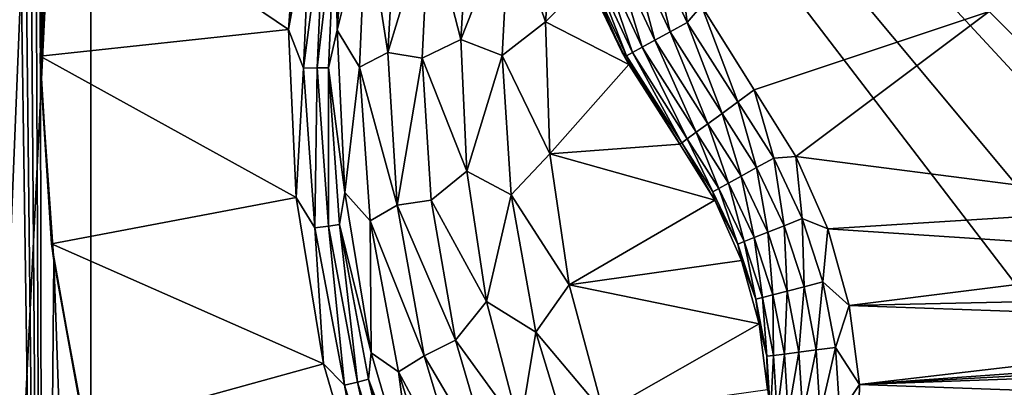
# Model space of a CAD drawing. Header units: metres. Extents: x -205 to 205, y -104 to 104.
# Tile 569 of 656: x -62.37 to -51.67, y 40.36 to 44.36. Entities that reach past the tile are written whole.
import ezdxf

# ---------------------------------------------------------------- set-up
doc = ezdxf.new("R2010")
doc.units = ezdxf.units.M
doc.layers.add('solid_01_2-CONSUMER_EHM_BOX_SW0001', color=7, linetype='CONTINUOUS')

msp = doc.modelspace()

# ---------------------------------------------------------------- linework, layer by layer
at = {"layer": 'solid_01_2-CONSUMER_EHM_BOX_SW0001'}
for points in [[(-200.010849, -74.958488), (-200.010773, 75.041512), (-0.010778, 75.04142)], [(-0.010849, -74.95858), (-200.010849, -74.958488), (-0.010778, 75.04142)], [(-63.598553, 13.934382, 69), (-61.735279, 60.111382, 69), (-61.594181, 54.634483, 69)], [(-63.598553, 13.934382, 69), (-62.389965, 59.131035, 69), (-61.735279, 60.111382, 69)], [(-62.141476, 43.802509, 1.5), (-62.148125, 58.540768, 1.5), (-62.245396, 58.469872, 1.5)], [(-62.141476, 43.802509, 1.5), (-62.05294, 58.613075, 1.5), (-62.148125, 58.540768, 1.5)], [(-62.141476, 43.802509, 1.5), (-62.050987, 45.864834, 1.5), (-62.05294, 58.613075, 1.5)], [(-62.11515, 28.704298, 1.5), (-62.245396, 58.469872, 1.5), (-62.344593, 58.400581, 1.5)], [(-62.11515, 28.704298, 1.5), (-62.141476, 43.802509, 1.5), (-62.245396, 58.469872, 1.5)], [(-62.11515, 28.704298, 1.5), (-62.445538, 58.333088, 1.5), (-62.548058, 58.267578, 1.5)], [(-62.11515, 28.704298, 1.5), (-62.344593, 58.400581, 1.5), (-62.445538, 58.333088, 1.5)], [(-62.554226, 27.846163, 1.5), (-62.11515, 28.704298, 1.5), (-62.548058, 58.267578, 1.5)], [(-42.505024, 39.821796, 75), (-63.594181, 54.634697, 75), (-63.600338, -4.010996, 75)], [(-63.598553, 13.934382, 69), (-61.594181, 54.634483, 69), (-61.596008, 37.634483, 69)], [(-38.274769, 42.986599, 75), (63.60582, 54.621025, 75), (-63.594181, 54.634697, 75)], [(-39.041874, 42.8209, 75), (-38.274769, 42.986599, 75), (-63.594181, 54.634697, 75)], [(-39.780388, 42.546432, 75), (-39.041874, 42.8209, 75), (-63.594181, 54.634697, 75)], [(-40.471077, 42.169922, 75), (-39.780388, 42.546432, 75), (-63.594181, 54.634697, 75)], [(-41.100796, 41.698898, 75), (-40.471077, 42.169922, 75), (-63.594181, 54.634697, 75)], [(-41.65749, 41.142204, 75), (-41.100796, 41.698898, 75), (-63.594181, 54.634697, 75)], [(-42.128513, 40.512489, 75), (-41.65749, 41.142204, 75), (-63.594181, 54.634697, 75)], [(-42.505024, 39.821796, 75), (-42.128513, 40.512489, 75), (-63.594181, 54.634697, 75)], [(-61.594181, 54.634483, 69), (-61.596008, 37.634483, 72), (-61.596008, 37.634483, 69)], [(-61.594181, 54.634483, 69), (-61.594181, 54.634483, 72), (-61.596008, 37.634483, 72)], [(-48.596008, 37.633087, 72), (-61.596008, 37.634483, 72), (-61.594181, 54.634483, 72)], [(-48.517361, 38.944942, 72), (-48.596008, 37.633087, 72), (-61.594181, 54.634483, 72)], [(-46.688801, 43.822308, 72), (-61.594181, 54.634483, 72), (-45.885635, 44.862537, 72)], [(-48.282959, 40.237484, 72), (-48.517361, 38.944942, 72), (-61.594181, 54.634483, 72)], [(-47.895943, 41.493423, 72), (-48.282959, 40.237484, 72), (-61.594181, 54.634483, 72)], [(-47.361904, 42.694237, 72), (-47.895943, 41.493423, 72), (-61.594181, 54.634483, 72)], [(-46.688801, 43.822308, 72), (-47.361904, 42.694237, 72), (-61.594181, 54.634483, 72)], [(-51.833641, 51.875092, 3.5), (-49.712341, 42.329132, 3.5), (-51.207218, 52.410103, 3.5)], [(-51.833641, 51.875092, 3.5), (-51.83366, 44.450455, 3.5), (-49.712341, 42.329132, 3.5)], [(-62.143139, 43.965607, 1.571667), (-62.034637, 46.00948, 1.571667), (-62.050987, 45.864834, 1.5)], [(-62.143139, 43.965607, 1.571667), (-59.447182, 44.254536, 1.571667), (-62.034637, 46.00948, 1.571667)], [(-62.034637, 46.00948, 1.571667), (-59.447182, 44.254536, 1.571667), (-59.312126, 46.085083, 1.571667)], [(-59.312126, 46.085083, 1.571667), (-59.447182, 44.254536, 1.571667), (-59.205891, 45.576664, 1.656628)], [(-58.915615, 44.249573, 2.071429), (-58.786125, 46.012897, 2.071429), (-58.936363, 45.549435, 1.911131)], [(-58.602764, 45.515728, 2.474663), (-58.786125, 46.012897, 2.071429), (-58.915615, 44.249573, 2.071429)], [(-62.143139, 43.965607, 1.571667), (-62.050987, 45.864834, 1.5), (-62.141476, 43.802509, 1.5)], [(-57.04369, 45.487274, 3.45631), (-56.65477, 44.340137, 3.5), (-56.539032, 45.774239, 3.5)], [(-56.200127, 44.801838, 3.5), (-56.539032, 45.774239, 3.5), (-56.65477, 44.340137, 3.5)], [(-58.602764, 45.515728, 2.474663), (-58.365524, 44.005699, 2.826262), (-58.273289, 45.666504, 2.826262)], [(-57.918552, 45.490234, 3.113388), (-58.273289, 45.666504, 2.826262), (-58.365524, 44.005699, 2.826262)], [(-59.447182, 44.254536, 1.571667), (-59.281872, 43.836411, 1.656628), (-59.205891, 45.576664, 1.656628)], [(-59.059258, 45.561852, 1.771182), (-59.205891, 45.576664, 1.656628), (-59.281872, 43.836411, 1.656628)], [(-59.134506, 43.83839, 1.771182), (-59.059258, 45.561852, 1.771182), (-59.281872, 43.836411, 1.656628)], [(-58.936363, 45.549435, 1.911131), (-59.059258, 45.561852, 1.771182), (-59.134506, 43.83839, 1.771182)], [(-59.010998, 43.84005, 1.911131), (-58.936363, 45.549435, 1.911131), (-59.134506, 43.83839, 1.771182)], [(-58.915615, 44.249573, 2.071429), (-58.936363, 45.549435, 1.911131), (-59.010998, 43.84005, 1.911131)], [(-58.602764, 45.515728, 2.474663), (-58.915615, 44.249573, 2.071429), (-58.675732, 43.844551, 2.474663)], [(-58.602764, 45.515728, 2.474663), (-58.675732, 43.844551, 2.474663), (-58.365524, 44.005699, 2.826262)], [(-57.993477, 43.944519, 3.113388), (-57.918552, 45.490234, 3.113388), (-58.365524, 44.005699, 2.826262)], [(-57.574501, 44.146416, 3.325905), (-57.918552, 45.490234, 3.113388), (-57.993477, 43.944519, 3.113388)], [(-57.574501, 44.146416, 3.325905), (-57.487694, 45.577129, 3.325905), (-57.918552, 45.490234, 3.113388)], [(-57.04369, 45.487274, 3.45631), (-57.487694, 45.577129, 3.325905), (-57.574501, 44.146416, 3.325905)], [(-57.123455, 43.971745, 3.45631), (-57.04369, 45.487274, 3.45631), (-57.574501, 44.146416, 3.325905)], [(-57.123455, 43.971745, 3.45631), (-56.65477, 44.340137, 3.5), (-57.04369, 45.487274, 3.45631)], [(-55.743435, 45.184841, 13.401314), (-55.298347, 44.231586, 13.401336), (-55.546303, 45.26186, 13.475154)], [(-55.546303, 45.26186, 13.475154), (-55.112724, 44.333263, 13.475165), (-55.199146, 45.005684, 13.5)], [(-55.298347, 44.231586, 13.401336), (-55.112724, 44.333263, 13.475165), (-55.546303, 45.26186, 13.475154)], [(-55.920292, 45.115746, 13.282187), (-55.464882, 44.140369, 13.282219), (-55.743435, 45.184841, 13.401314)], [(-55.464882, 44.140369, 13.282219), (-55.298347, 44.231586, 13.401336), (-55.743435, 45.184841, 13.401314)], [(-55.821136, 44.006351, 12.5), (-56.309803, 45.078663, 12.5), (-56.200127, 44.801838, 3.5)], [(-56.24807, 44.987682, 12.722422), (-56.309803, 45.078663, 12.5), (-55.821136, 44.006351, 12.5)], [(-56.179111, 45.014626, 12.933994), (-55.708607, 44.00687, 12.93404), (-56.067989, 45.058037, 13.123761)], [(-56.067989, 45.058037, 13.123761), (-55.603966, 44.064186, 13.123801), (-55.920292, 45.115746, 13.282187)], [(-55.708607, 44.00687, 12.93404), (-55.603966, 44.064186, 13.123801), (-56.067989, 45.058037, 13.123761)], [(-55.603966, 44.064186, 13.123801), (-55.464882, 44.140369, 13.282219), (-55.920292, 45.115746, 13.282187)], [(-56.179111, 45.014626, 12.933994), (-56.24807, 44.987682, 12.722422), (-55.773548, 43.971298, 12.722471)], [(-55.773548, 43.971298, 12.722471), (-56.24807, 44.987682, 12.722422), (-55.821136, 44.006351, 12.5)], [(-56.179111, 45.014626, 12.933994), (-55.773548, 43.971298, 12.722471), (-55.708607, 44.00687, 12.93404)], [(-55.112724, 44.333263, 13.475165), (-54.95924, 44.515076, 13.5), (-55.199146, 45.005684, 13.5)], [(-55.749317, 43.875969, 3.5), (-56.200127, 44.801838, 3.5), (-56.65477, 44.340137, 3.5)], [(-55.821136, 44.006351, 12.5), (-56.200127, 44.801838, 3.5), (-55.749317, 43.875969, 3.5)], [(-55.112724, 44.333263, 13.475165), (-54.563595, 43.467968, 13.475177), (-54.95924, 44.515076, 13.5)], [(-51.83366, 44.450455, 13.5), (-54.95924, 44.515076, 13.5), (-54.38475, 43.598526, 13.5)], [(-54.563595, 43.467968, 13.475177), (-54.38475, 43.598526, 13.5), (-54.95924, 44.515076, 13.5)], [(-51.83366, 44.450455, 13.5), (-54.38475, 43.598526, 13.5), (-53.93264, 42.875233, 13.5)], [(-49.712341, 42.329132, 13.5), (-51.83366, 44.450455, 13.5), (-53.93264, 42.875233, 13.5)], [(-49.712341, 42.329132, 3.5), (-51.83366, 44.450455, 13.5), (-49.712341, 42.329132, 13.5)], [(-49.712341, 42.329132, 3.5), (-51.83366, 44.450455, 3.5), (-51.83366, 44.450455, 13.5)], [(-57.123455, 43.971745, 3.45631), (-56.606865, 42.90197, 3.5), (-56.65477, 44.340137, 3.5)], [(-55.749317, 43.875969, 3.5), (-56.65477, 44.340137, 3.5), (-56.606865, 42.90197, 3.5)], [(-55.298347, 44.231586, 13.401336), (-54.734642, 43.343319, 13.401358), (-55.112724, 44.333263, 13.475165)], [(-54.734642, 43.343319, 13.401358), (-54.563595, 43.467968, 13.475177), (-55.112724, 44.333263, 13.475165)], [(-62.143139, 43.965607, 1.571667), (-59.363514, 42.429295, 1.571667), (-59.447182, 44.254536, 1.571667)], [(-59.447182, 44.254536, 1.571667), (-59.363514, 42.429295, 1.571667), (-59.281872, 43.836411, 1.656628)], [(-58.835411, 42.483318, 2.071429), (-58.915615, 44.249573, 2.071429), (-59.010998, 43.84005, 1.911131)], [(-58.675732, 43.844551, 2.474663), (-58.915615, 44.249573, 2.071429), (-58.835411, 42.483318, 2.071429)], [(-55.464882, 44.140369, 13.282219), (-54.888103, 43.231483, 13.282251), (-55.298347, 44.231586, 13.401336)], [(-54.888103, 43.231483, 13.282251), (-54.734642, 43.343319, 13.401358), (-55.298347, 44.231586, 13.401336)], [(-57.509846, 42.714531, 3.325905), (-57.574501, 44.146416, 3.325905), (-57.993477, 43.944519, 3.113388)], [(-57.123455, 43.971745, 3.45631), (-57.574501, 44.146416, 3.325905), (-57.509846, 42.714531, 3.325905)], [(-55.603966, 44.064186, 13.123801), (-55.01627, 43.138084, 13.12384), (-55.464882, 44.140369, 13.282219)], [(-55.01627, 43.138084, 13.12384), (-54.888103, 43.231483, 13.282251), (-55.464882, 44.140369, 13.282219)], [(-58.675732, 43.844551, 2.474663), (-58.265018, 42.345375, 2.826262), (-58.365524, 44.005699, 2.826262)], [(-57.993477, 43.944519, 3.113388), (-58.365524, 44.005699, 2.826262), (-58.265018, 42.345375, 2.826262)], [(-55.821136, 44.006351, 12.5), (-55.749317, 43.875969, 3.5), (-55.192814, 43.009426, 3.5)], [(-55.192814, 43.009426, 12.5), (-55.821136, 44.006351, 12.5), (-55.192814, 43.009426, 3.5)], [(-55.773548, 43.971298, 12.722471), (-55.821136, 44.006351, 12.5), (-55.192814, 43.009426, 12.5)], [(-55.708607, 44.00687, 12.93404), (-55.773548, 43.971298, 12.722471), (-55.17255, 43.024193, 12.722521)], [(-55.708607, 44.00687, 12.93404), (-55.112701, 43.06781, 12.934086), (-55.603966, 44.064186, 13.123801)], [(-55.708607, 44.00687, 12.93404), (-55.17255, 43.024193, 12.722521), (-55.112701, 43.06781, 12.934086)], [(-55.112701, 43.06781, 12.934086), (-55.01627, 43.138084, 13.12384), (-55.603966, 44.064186, 13.123801)], [(-62.019913, 41.92556, 1.571667), (-62.143139, 43.965607, 1.571667), (-62.141476, 43.802509, 1.5)], [(-62.019913, 41.92556, 1.571667), (-59.363514, 42.429295, 1.571667), (-62.143139, 43.965607, 1.571667)], [(-57.897133, 42.39999, 3.113388), (-57.993477, 43.944519, 3.113388), (-58.265018, 42.345375, 2.826262)], [(-57.509846, 42.714531, 3.325905), (-57.993477, 43.944519, 3.113388), (-57.897133, 42.39999, 3.113388)], [(-57.027584, 42.45715, 3.45631), (-57.123455, 43.971745, 3.45631), (-57.509846, 42.714531, 3.325905)], [(-57.027584, 42.45715, 3.45631), (-56.606865, 42.90197, 3.5), (-57.123455, 43.971745, 3.45631)], [(-55.749317, 43.875969, 3.5), (-56.606865, 42.90197, 3.5), (-55.192814, 43.009426, 3.5)], [(-55.17255, 43.024193, 12.722521), (-55.773548, 43.971298, 12.722471), (-55.192814, 43.009426, 12.5)], [(-62.11515, 28.704298, 1.5), (-61.996952, 41.743732, 1.5), (-62.141476, 43.802509, 1.5)], [(-62.019913, 41.92556, 1.571667), (-62.141476, 43.802509, 1.5), (-61.996952, 41.743732, 1.5)], [(-59.363514, 42.429295, 1.571667), (-59.159195, 42.098824, 1.656628), (-59.281872, 43.836411, 1.656628)], [(-59.134506, 43.83839, 1.771182), (-59.281872, 43.836411, 1.656628), (-59.159195, 42.098824, 1.656628)], [(-59.013016, 42.117573, 1.771182), (-59.134506, 43.83839, 1.771182), (-59.159195, 42.098824, 1.656628)], [(-59.010998, 43.84005, 1.911131), (-59.134506, 43.83839, 1.771182), (-59.013016, 42.117573, 1.771182)], [(-58.890499, 42.133282, 1.911131), (-59.010998, 43.84005, 1.911131), (-59.013016, 42.117573, 1.771182)], [(-58.835411, 42.483318, 2.071429), (-59.010998, 43.84005, 1.911131), (-58.890499, 42.133282, 1.911131)], [(-58.675732, 43.844551, 2.474663), (-58.835411, 42.483318, 2.071429), (-58.557926, 42.17593, 2.474663)], [(-58.675732, 43.844551, 2.474663), (-58.557926, 42.17593, 2.474663), (-58.265018, 42.345375, 2.826262)], [(-54.174015, 42.855793, 13.475146), (-54.38475, 43.598526, 13.5), (-54.563595, 43.467968, 13.475177)], [(-54.174015, 42.855793, 13.475146), (-53.93264, 42.875233, 13.5), (-54.38475, 43.598526, 13.5)], [(-54.359325, 42.753567, 13.401298), (-54.563595, 43.467968, 13.475177), (-54.734642, 43.343319, 13.401358)], [(-54.359325, 42.753567, 13.401298), (-54.174015, 42.855793, 13.475146), (-54.563595, 43.467968, 13.475177)], [(-54.525578, 42.661854, 13.282164), (-54.734642, 43.343319, 13.401358), (-54.888103, 43.231483, 13.282251)], [(-54.525578, 42.661854, 13.282164), (-54.359325, 42.753567, 13.401298), (-54.734642, 43.343319, 13.401358)], [(-54.664421, 42.585262, 13.123731), (-54.888103, 43.231483, 13.282251), (-55.01627, 43.138084, 13.12384)], [(-54.664421, 42.585262, 13.123731), (-54.525578, 42.661854, 13.282164), (-54.888103, 43.231483, 13.282251)], [(-54.768871, 42.527641, 12.93396), (-55.01627, 43.138084, 13.12384), (-55.112701, 43.06781, 12.934086)], [(-54.768871, 42.527641, 12.93396), (-54.664421, 42.585262, 13.123731), (-55.01627, 43.138084, 13.12384)], [(-54.812973, 42.400814, 12.5), (-55.17255, 43.024193, 12.722521), (-55.192814, 43.009426, 12.5)], [(-54.833691, 42.491882, 12.722384), (-55.112701, 43.06781, 12.934086), (-55.17255, 43.024193, 12.722521)], [(-54.833691, 42.491882, 12.722384), (-55.17255, 43.024193, 12.722521), (-54.812973, 42.400814, 12.5)], [(-54.768871, 42.527641, 12.93396), (-55.112701, 43.06781, 12.934086), (-54.833691, 42.491882, 12.722384)], [(-56.606865, 42.90197, 3.5), (-54.812973, 42.400814, 3.5), (-55.192814, 43.009426, 3.5)], [(-55.192814, 43.009426, 12.5), (-55.192814, 43.009426, 3.5), (-54.812973, 42.400814, 3.5)], [(-54.812973, 42.400814, 12.5), (-55.192814, 43.009426, 12.5), (-54.812973, 42.400814, 3.5)], [(-57.027584, 42.45715, 3.45631), (-56.395958, 41.478806, 3.5), (-56.606865, 42.90197, 3.5)], [(-56.606865, 42.90197, 3.5), (-56.395958, 41.478806, 3.5), (-54.812973, 42.400814, 3.5)], [(-54.359325, 42.753567, 13.401298), (-54.060883, 42.121441, 13.401237), (-54.174015, 42.855793, 13.475146)], [(-54.174015, 42.855793, 13.475146), (-53.864231, 42.199631, 13.475115), (-53.93264, 42.875233, 13.5)], [(-54.060883, 42.121441, 13.401237), (-53.864231, 42.199631, 13.475115), (-54.174015, 42.855793, 13.475146)], [(-49.712341, 42.329132, 13.5), (-53.93264, 42.875233, 13.5), (-53.584976, 42.087654, 13.5)], [(-53.864231, 42.199631, 13.475115), (-53.584976, 42.087654, 13.5), (-53.93264, 42.875233, 13.5)], [(-57.294456, 41.297459, 3.325905), (-57.509846, 42.714531, 3.325905), (-57.897133, 42.39999, 3.113388)], [(-57.027584, 42.45715, 3.45631), (-57.509846, 42.714531, 3.325905), (-57.294456, 41.297459, 3.325905)], [(-54.525578, 42.661854, 13.282164), (-54.237305, 42.051292, 13.282076), (-54.359325, 42.753567, 13.401298)], [(-54.237305, 42.051292, 13.282076), (-54.060883, 42.121441, 13.401237), (-54.359325, 42.753567, 13.401298)], [(-54.768871, 42.527641, 12.93396), (-54.495457, 41.948647, 12.933833), (-54.664421, 42.585262, 13.123731)], [(-54.664421, 42.585262, 13.123731), (-54.384628, 41.992714, 13.123621), (-54.525578, 42.661854, 13.282164)], [(-54.495457, 41.948647, 12.933833), (-54.384628, 41.992714, 13.123621), (-54.664421, 42.585262, 13.123731)], [(-54.384628, 41.992714, 13.123621), (-54.237305, 42.051292, 13.282076), (-54.525578, 42.661854, 13.282164)], [(-58.546638, 40.738983, 2.071429), (-58.835411, 42.483318, 2.071429), (-58.890499, 42.133282, 1.911131)], [(-58.557926, 42.17593, 2.474663), (-58.835411, 42.483318, 2.071429), (-58.546638, 40.738983, 2.071429)], [(-54.768871, 42.527641, 12.93396), (-54.833691, 42.491882, 12.722384), (-54.564217, 41.921307, 12.722247)], [(-54.564217, 41.921307, 12.722247), (-54.833691, 42.491882, 12.722384), (-54.812973, 42.400814, 12.5)], [(-54.768871, 42.527641, 12.93396), (-54.564217, 41.921307, 12.722247), (-54.495457, 41.948647, 12.933833)], [(-62.019913, 41.92556, 1.571667), (-59.064682, 40.61935, 1.571667), (-59.363514, 42.429295, 1.571667)], [(-59.363514, 42.429295, 1.571667), (-59.064682, 40.61935, 1.571667), (-59.159195, 42.098824, 1.656628)], [(-57.630707, 40.875568, 3.113388), (-57.897133, 42.39999, 3.113388), (-58.265018, 42.345375, 2.826262)], [(-57.294456, 41.297459, 3.325905), (-57.897133, 42.39999, 3.113388), (-57.630707, 40.875568, 3.113388)], [(-56.757355, 40.963779, 3.45631), (-57.027584, 42.45715, 3.45631), (-57.294456, 41.297459, 3.325905)], [(-56.757355, 40.963779, 3.45631), (-56.395958, 41.478806, 3.5), (-57.027584, 42.45715, 3.45631)], [(-56.395958, 41.478806, 3.5), (-54.524143, 41.744106, 3.5), (-54.812973, 42.400814, 3.5)], [(-54.812973, 42.400814, 12.5), (-54.812973, 42.400814, 3.5), (-54.524143, 41.744106, 3.5)], [(-54.812973, 42.400814, 12.5), (-54.524143, 41.744106, 3.5), (-54.524143, 41.744106, 12.5)], [(-54.564217, 41.921307, 12.722247), (-54.812973, 42.400814, 12.5), (-54.524143, 41.744106, 12.5)], [(-58.557926, 42.17593, 2.474663), (-57.973122, 40.707825, 2.826262), (-58.265018, 42.345375, 2.826262)], [(-57.630707, 40.875568, 3.113388), (-58.265018, 42.345375, 2.826262), (-57.973122, 40.707825, 2.826262)], [(-49.077091, 41.789169, 13.5), (-49.712341, 42.329132, 13.5), (-53.584976, 42.087654, 13.5)], [(-58.557926, 42.17593, 2.474663), (-58.546638, 40.738983, 2.071429), (-58.250881, 40.531582, 2.474663)], [(-58.557926, 42.17593, 2.474663), (-58.250881, 40.531582, 2.474663), (-57.973122, 40.707825, 2.826262)], [(-54.060883, 42.121441, 13.401237), (-53.844025, 41.456913, 13.401175), (-53.864231, 42.199631, 13.475115)], [(-53.864231, 42.199631, 13.475115), (-53.639133, 41.509838, 13.475083), (-53.584976, 42.087654, 13.5)], [(-53.844025, 41.456913, 13.401175), (-53.639133, 41.509838, 13.475083), (-53.864231, 42.199631, 13.475115)], [(-59.013016, 42.117573, 1.771182), (-59.159195, 42.098824, 1.656628), (-58.839458, 40.386509, 1.656628)], [(-59.064682, 40.61935, 1.571667), (-58.839458, 40.386509, 1.656628), (-59.159195, 42.098824, 1.656628)], [(-58.890499, 42.133282, 1.911131), (-59.013016, 42.117573, 1.771182), (-58.696365, 40.42178, 1.771182)], [(-58.696365, 40.42178, 1.771182), (-59.013016, 42.117573, 1.771182), (-58.839458, 40.386509, 1.656628)], [(-58.576431, 40.45134, 1.911131), (-58.890499, 42.133282, 1.911131), (-58.696365, 40.42178, 1.771182)], [(-58.546638, 40.738983, 2.071429), (-58.890499, 42.133282, 1.911131), (-58.576431, 40.45134, 1.911131)], [(-54.384628, 41.992714, 13.123621), (-54.181313, 41.369781, 13.123511), (-54.237305, 42.051292, 13.282076)], [(-54.237305, 42.051292, 13.282076), (-54.027828, 41.409431, 13.281989), (-54.060883, 42.121441, 13.401237)], [(-54.181313, 41.369781, 13.123511), (-54.027828, 41.409431, 13.281989), (-54.237305, 42.051292, 13.282076)], [(-54.027828, 41.409431, 13.281989), (-53.844025, 41.456913, 13.401175), (-54.060883, 42.121441, 13.401237)], [(-53.639133, 41.509838, 13.475083), (-53.352638, 41.253658, 13.5), (-53.584976, 42.087654, 13.5)], [(-49.077091, 41.789169, 13.5), (-53.584976, 42.087654, 13.5), (-53.352638, 41.253658, 13.5)], [(-54.495457, 41.948647, 12.933833), (-54.564217, 41.921307, 12.722247), (-54.368378, 41.321461, 12.722111)], [(-54.495457, 41.948647, 12.933833), (-54.296761, 41.339962, 12.933707), (-54.384628, 41.992714, 13.123621)], [(-54.495457, 41.948647, 12.933833), (-54.368378, 41.321461, 12.722111), (-54.296761, 41.339962, 12.933707)], [(-54.296761, 41.339962, 12.933707), (-54.181313, 41.369781, 13.123511), (-54.384628, 41.992714, 13.123621)], [(-61.663727, 39.900475, 1.571667), (-62.019913, 41.92556, 1.571667), (-61.996952, 41.743732, 1.5)], [(-61.663727, 39.900475, 1.571667), (-59.064682, 40.61935, 1.571667), (-62.019913, 41.92556, 1.571667)], [(-54.368378, 41.321461, 12.722111), (-54.564217, 41.921307, 12.722247), (-54.524143, 41.744106, 12.5)], [(-62.11515, 28.704298, 1.5), (-61.566036, 29.493044, 1.5), (-61.996952, 41.743732, 1.5)], [(-61.566036, 29.493044, 1.5), (-61.615051, 39.702484, 1.5), (-61.996952, 41.743732, 1.5)], [(-61.663727, 39.900475, 1.571667), (-61.996952, 41.743732, 1.5), (-61.615051, 39.702484, 1.5)], [(-56.395958, 41.478806, 3.5), (-54.332268, 41.052822, 3.5), (-54.524143, 41.744106, 3.5)], [(-54.524143, 41.744106, 12.5), (-54.524143, 41.744106, 3.5), (-54.332268, 41.052822, 3.5)], [(-54.524143, 41.744106, 12.5), (-54.332268, 41.052822, 3.5), (-54.332268, 41.052822, 12.5)], [(-54.368378, 41.321461, 12.722111), (-54.524143, 41.744106, 12.5), (-54.332268, 41.052822, 12.5)], [(-48.383514, 41.363674, 13.5), (-49.077091, 41.789169, 13.5), (-53.352638, 41.253658, 13.5)], [(-56.757355, 40.963779, 3.45631), (-56.024696, 40.08852, 3.5), (-56.395958, 41.478806, 3.5)], [(-56.395958, 41.478806, 3.5), (-56.024696, 40.08852, 3.5), (-54.332268, 41.052822, 3.5)], [(-54.181313, 41.369781, 13.123511), (-54.057667, 40.726295, 13.123402), (-54.027828, 41.409431, 13.281989)], [(-54.057667, 40.726295, 13.123402), (-53.900448, 40.746391, 13.281901), (-54.027828, 41.409431, 13.281989)], [(-54.027828, 41.409431, 13.281989), (-53.900448, 40.746391, 13.281901), (-53.844025, 41.456913, 13.401175)], [(-53.900448, 40.746391, 13.281901), (-53.712158, 40.770458, 13.401114), (-53.844025, 41.456913, 13.401175)], [(-53.844025, 41.456913, 13.401175), (-53.712158, 40.770458, 13.401114), (-53.639133, 41.509838, 13.475083)], [(-53.712158, 40.770458, 13.401114), (-53.502258, 40.797291, 13.475053), (-53.639133, 41.509838, 13.475083)], [(-53.639133, 41.509838, 13.475083), (-53.502258, 40.797291, 13.475053), (-53.352638, 41.253658, 13.5)], [(-54.296761, 41.339962, 12.933707), (-54.368378, 41.321461, 12.722111), (-54.24926, 40.701801, 12.721974)], [(-54.24926, 40.701801, 12.721974), (-54.368378, 41.321461, 12.722111), (-54.332268, 41.052822, 12.5)], [(-54.296761, 41.339962, 12.933707), (-54.175919, 40.711178, 12.93358), (-54.181313, 41.369781, 13.123511)], [(-54.296761, 41.339962, 12.933707), (-54.24926, 40.701801, 12.721974), (-54.175919, 40.711178, 12.93358)], [(-54.175919, 40.711178, 12.93358), (-54.057667, 40.726295, 13.123402), (-54.181313, 41.369781, 13.123511)], [(-47.622051, 41.049541, 13.5), (-48.383514, 41.363674, 13.5), (-53.352638, 41.253658, 13.5)], [(-56.930733, 39.911034, 3.325905), (-57.294456, 41.297459, 3.325905), (-57.630707, 40.875568, 3.113388)], [(-56.757355, 40.963779, 3.45631), (-57.294456, 41.297459, 3.325905), (-56.930733, 39.911034, 3.325905)], [(-53.502258, 40.797291, 13.475053), (-53.242661, 40.393368, 13.5), (-53.352638, 41.253658, 13.5)], [(-47.622051, 41.049541, 13.5), (-53.352638, 41.253658, 13.5), (-53.242661, 40.393368, 13.5)], [(-56.024696, 40.08852, 3.5), (-54.241302, 40.34119, 3.5), (-54.332268, 41.052822, 3.5)], [(-54.332268, 41.052822, 12.5), (-54.332268, 41.052822, 3.5), (-54.241302, 40.34119, 3.5)], [(-54.332268, 41.052822, 12.5), (-54.241302, 40.34119, 3.5), (-54.241302, 40.34119, 12.5)], [(-54.24926, 40.701801, 12.721974), (-54.332268, 41.052822, 12.5), (-54.241302, 40.34119, 12.5)], [(-46.821373, 40.856087, 13.5), (-47.622051, 41.049541, 13.5), (-53.242661, 40.393368, 13.5)], [(-57.19746, 39.389923, 3.113388), (-57.630707, 40.875568, 3.113388), (-57.973122, 40.707825, 2.826262)], [(-56.930733, 39.911034, 3.325905), (-57.630707, 40.875568, 3.113388), (-57.19746, 39.389923, 3.113388)], [(-56.316387, 39.511631, 3.45631), (-56.757355, 40.963779, 3.45631), (-56.930733, 39.911034, 3.325905)], [(-56.316387, 39.511631, 3.45631), (-56.024696, 40.08852, 3.5), (-56.757355, 40.963779, 3.45631)], [(-53.900448, 40.746391, 13.281901), (-53.85717, 40.072628, 13.281814), (-53.712158, 40.770458, 13.401114)], [(-53.85717, 40.072628, 13.281814), (-53.667362, 40.07291, 13.401054), (-53.712158, 40.770458, 13.401114)], [(-53.712158, 40.770458, 13.401114), (-53.667362, 40.07291, 13.401054), (-53.502258, 40.797291, 13.475053)], [(-53.667362, 40.07291, 13.401054), (-53.455769, 40.073223, 13.475021), (-53.502258, 40.797291, 13.475053)], [(-53.502258, 40.797291, 13.475053), (-53.455769, 40.073223, 13.475021), (-53.242661, 40.393368, 13.5)], [(-46.000107, 40.792629, 13.5), (-46.821373, 40.856087, 13.5), (-53.242661, 40.393368, 13.5)], [(-46.000107, 40.792629, 13.5), (-53.242661, 40.393368, 13.5), (-42.549286, 40.782585, 13.5)], [(-53.242661, 40.393368, 13.5), (-42.960022, 40.029102, 13.5), (-42.549286, 40.782585, 13.5)], [(-58.053364, 39.041115, 2.071429), (-58.546638, 40.738983, 2.071429), (-58.576431, 40.45134, 1.911131)], [(-58.250881, 40.531582, 2.474663), (-58.546638, 40.738983, 2.071429), (-58.053364, 39.041115, 2.071429)], [(-58.250881, 40.531582, 2.474663), (-57.493748, 39.115032, 2.826262), (-57.973122, 40.707825, 2.826262)], [(-57.19746, 39.389923, 3.113388), (-57.973122, 40.707825, 2.826262), (-57.493748, 39.115032, 2.826262)], [(-54.175919, 40.711178, 12.93358), (-54.24926, 40.701801, 12.721974), (-54.20874, 40.072105, 12.721837)], [(-54.20874, 40.072105, 12.721837), (-54.24926, 40.701801, 12.721974), (-54.241302, 40.34119, 12.5)], [(-54.175919, 40.711178, 12.93358), (-54.20874, 40.072105, 12.721837), (-54.13483, 40.072216, 12.933455)], [(-54.175919, 40.711178, 12.93358), (-54.13483, 40.072216, 12.933455), (-54.057667, 40.726295, 13.123402)], [(-54.13483, 40.072216, 12.933455), (-54.015644, 40.072392, 13.123292), (-54.057667, 40.726295, 13.123402)], [(-54.057667, 40.726295, 13.123402), (-54.015644, 40.072392, 13.123292), (-53.900448, 40.746391, 13.281901)], [(-54.015644, 40.072392, 13.123292), (-53.85717, 40.072628, 13.281814), (-53.900448, 40.746391, 13.281901)], [(-61.663727, 39.900475, 1.571667), (-58.553722, 38.863911, 1.571667), (-59.064682, 40.61935, 1.571667)], [(-59.064682, 40.61935, 1.571667), (-58.553722, 38.863911, 1.571667), (-58.839458, 40.386509, 1.656628)], [(-58.576431, 40.45134, 1.911131), (-58.696365, 40.42178, 1.771182), (-58.188671, 38.773075, 1.771182)], [(-58.072887, 38.816101, 1.911131), (-58.576431, 40.45134, 1.911131), (-58.188671, 38.773075, 1.771182)], [(-58.053364, 39.041115, 2.071429), (-58.576431, 40.45134, 1.911131), (-58.072887, 38.816101, 1.911131)], [(-58.250881, 40.531582, 2.474663), (-58.053364, 39.041115, 2.071429), (-57.758591, 38.932888, 2.474663)], [(-58.250881, 40.531582, 2.474663), (-57.758591, 38.932888, 2.474663), (-57.493748, 39.115032, 2.826262)], [(-58.696365, 40.42178, 1.771182), (-58.839458, 40.386509, 1.656628), (-58.32682, 38.721741, 1.656628)], [(-58.553722, 38.863911, 1.571667), (-58.32682, 38.721741, 1.656628), (-58.839458, 40.386509, 1.656628)], [(-58.188671, 38.773075, 1.771182), (-58.696365, 40.42178, 1.771182), (-58.32682, 38.721741, 1.656628)], [(-53.455769, 40.073223, 13.475021), (-53.257721, 39.52776, 13.5), (-53.242661, 40.393368, 13.5)], [(-53.242661, 40.393368, 13.5), (-53.257721, 39.52776, 13.5), (-42.960022, 40.029102, 13.5)]]:
    msp.add_3dface(points, dxfattribs=at)

doc.saveas('drawing.dxf')
